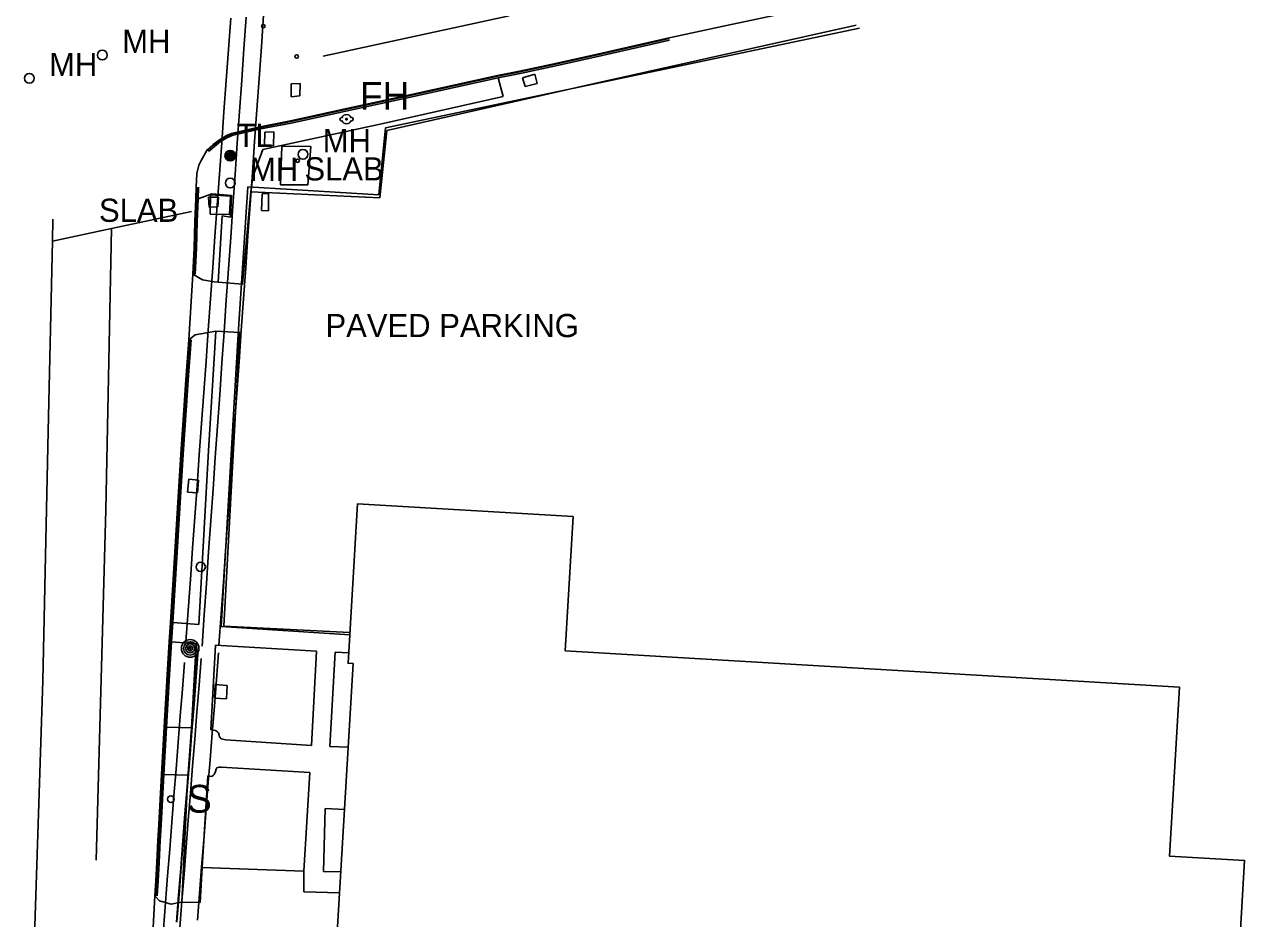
# Model space of a CAD drawing. Extents: x 368532 to 392481, y 10654822 to 10676899.
# Drawn here: x 389114.6 to 389377.7, y 10658270.9 to 10658463.8 of the extents above; entities that cross this region are included whole.
import ezdxf

# ---------------------------------------------------------------- set-up
doc = ezdxf.new("R2010")
doc.units = 0
for name, color, linetype in [('p_Catenary', 7, 'Continuous'), ('p_dtm sidewalk', 7, 'Continuous'), ('p_dtm slab', 7, 'Continuous'), ('p_road - paved curb', 7, 'Continuous'), ('p_road general road feature', 7, 'Continuous'), ('p_road paint stripe', 7, 'Continuous'), ('p_structure building', 7, 'Continuous'), ('p_structure fence', 7, 'Continuous'), ('p_structure sign', 7, 'Continuous'), ('p_structure unidentified', 7, 'Continuous'), ('p_utility general pole', 7, 'Continuous'), ('p_utility guy anchor', 7, 'Continuous'), ('p_utility_fire_hydrant', 7, 'Continuous'), ('p_utility_manhole', 7, 'Continuous')]:
    doc.layers.add(name, color=color, linetype=linetype)

msp = doc.modelspace()

# ---------------------------------------------------------------- linework, layer by layer
at = {"layer": 'p_Catenary'}
for points in [[(389156.53, 10658329.84), (389157.02, 10658336.63), (389157.5, 10658343.43), (389157.98, 10658350.22), (389158.46, 10658357.02), (389158.94, 10658363.81), (389159.42, 10658370.61), (389159.91, 10658377.4), (389160.39, 10658384.19), (389160.87, 10658390.99), (389161.35, 10658397.78), (389161.83, 10658404.58), (389162.32, 10658411.37), (389162.8, 10658418.17), (389163.28, 10658424.96), (389163.76, 10658431.76), (389164.24, 10658438.55), (389164.73, 10658445.35), (389165.21, 10658452.14), (389165.69, 10658458.94), (389166.17, 10658465.73)], [(389149.41, 10658330.61), (389149.89, 10658337.33), (389150.38, 10658344.06), (389150.86, 10658350.78), (389151.34, 10658357.51), (389151.83, 10658364.23), (389152.31, 10658370.96), (389152.79, 10658377.69), (389153.28, 10658384.41), (389153.76, 10658391.14), (389154.24, 10658397.86), (389154.72, 10658404.59), (389155.21, 10658411.31), (389155.69, 10658418.04), (389156.17, 10658424.76), (389156.66, 10658431.49), (389157.14, 10658438.22), (389157.62, 10658444.94), (389158.11, 10658451.67), (389158.59, 10658458.39), (389159.07, 10658465.12)], [(389152.9, 10658329.64), (389153.37, 10658336.42), (389153.85, 10658343.21), (389154.32, 10658349.99), (389154.8, 10658356.77), (389155.27, 10658363.56), (389155.75, 10658370.34), (389156.22, 10658377.12), (389156.7, 10658383.91), (389157.17, 10658390.69), (389157.65, 10658397.47), (389158.12, 10658404.26), (389158.6, 10658411.04), (389159.08, 10658417.82), (389159.55, 10658424.61), (389160.03, 10658431.39), (389160.5, 10658438.17), (389160.98, 10658444.96), (389161.45, 10658451.74), (389161.93, 10658458.52), (389162.4, 10658465.31)], [(389152.09, 10658328.87), (389151.63, 10658323.01), (389151.17, 10658317.15), (389150.71, 10658311.29), (389150.25, 10658305.43), (389149.78, 10658299.56), (389149.32, 10658293.7), (389148.86, 10658287.84), (389148.4, 10658281.98), (389147.94, 10658276.12), (389147.48, 10658270.25)], [(389151.94, 10658328.51), (389151.48, 10658322.67), (389151.03, 10658316.84), (389150.57, 10658311), (389150.12, 10658305.16), (389149.66, 10658299.32), (389149.2, 10658293.48), (389148.75, 10658287.64), (389148.29, 10658281.8), (389147.84, 10658275.96), (389147.38, 10658270.12)], [(389152.72, 10658327.02), (389152.26, 10658321.21), (389151.79, 10658315.39), (389151.33, 10658309.58), (389150.87, 10658303.76), (389150.4, 10658297.94), (389149.94, 10658292.13), (389149.47, 10658286.31), (389149.01, 10658280.5), (389148.55, 10658274.68), (389148.08, 10658268.87)], [(389156.46, 10658328.22), (389156.01, 10658322.45), (389155.55, 10658316.69), (389155.09, 10658310.92), (389154.64, 10658305.15), (389154.18, 10658299.38), (389153.73, 10658293.61), (389153.27, 10658287.84), (389152.81, 10658282.07), (389152.36, 10658276.3), (389151.9, 10658270.53)], [(389149.12, 10658326.11), (389148.67, 10658320.36), (389148.21, 10658314.6), (389147.76, 10658308.85), (389147.3, 10658303.1), (389146.85, 10658297.34), (389146.39, 10658291.59), (389145.94, 10658285.84), (389145.48, 10658280.08), (389145.03, 10658274.33), (389144.57, 10658268.58)]]:
    msp.add_lwpolyline(points, dxfattribs=at)
at = {"layer": 'p_dtm sidewalk'}
for p, q in [((389217.82, 10658448.25), (389216.74, 10658452.29)), ((389191.92, 10658442.38), (389217.82, 10658448.25)), ((389166.01, 10658436.8), (389191.92, 10658442.38)), ((389163.83, 10658430.92), (389166.01, 10658436.8)), ((389163.42, 10658427.64), (389163.83, 10658430.92)), ((389154.99, 10658427.23), (389152.07, 10658426.17)), ((389159.23, 10658426.84), (389154.99, 10658427.23)), ((389159.05, 10658422.19), (389159.23, 10658426.84)), ((389156.37, 10658408.19), (389157.25, 10658422.51)), ((389157.25, 10658422.51), (389159.05, 10658422.19)), ((389154.26, 10658371.79), (389155.85, 10658397.63)), ((389152.21, 10658334.36), (389154.26, 10658371.79)), ((389146.58, 10658334.76), (389152.21, 10658334.36)), ((389151.66, 10658330.18), (389146.33, 10658330.57)), ((389150.6, 10658312.04), (389151.66, 10658330.18)), ((389154.81, 10658311.58), (389155.8, 10658329.84)), ((389155.8, 10658329.84), (389177.56, 10658328.57)), ((389177.56, 10658328.57), (389176.49, 10658308.26)), ((389181.61, 10658328.37), (389180.46, 10658308)), ((389181.61, 10658328.37), (389184.52, 10658328.21)), ((389145.25, 10658312.19), (389150.6, 10658312.04)), ((389155.83, 10658311.5), (389154.81, 10658311.58)), ((389156.24, 10658311.19), (389155.83, 10658311.5)), ((389156.48, 10658310.94), (389156.24, 10658311.19)), ((389156.62, 10658310.44), (389156.48, 10658310.94)), ((389156.69, 10658310.07), (389156.62, 10658310.44)), ((389157.02, 10658309.66), (389156.69, 10658310.07)), ((389158.01, 10658309.43), (389157.02, 10658309.66)), ((389176.49, 10658308.26), (389158.01, 10658309.43)), ((389180.46, 10658308), (389184.4, 10658307.84)), ((389155.49, 10658301.97), (389155.82, 10658302.59)), ((389155.82, 10658302.59), (389155.92, 10658303.12)), ((389155.92, 10658303.12), (389156.12, 10658303.43)), ((389156.12, 10658303.43), (389156.58, 10658303.55)), ((389156.58, 10658303.55), (389157.02, 10658303.53)), ((389157.02, 10658303.53), (389176.11, 10658302.38)), ((389149.83, 10658301.86), (389144.67, 10658301.97)), ((389148.53, 10658274.44), (389149.83, 10658301.86)), ((389152.93, 10658281.92), (389154.14, 10658301.7)), ((389154.14, 10658301.7), (389154.93, 10658301.56)), ((389154.93, 10658301.56), (389155.31, 10658301.74)), ((389155.31, 10658301.74), (389155.49, 10658301.97)), ((389176.11, 10658302.38), (389174.81, 10658281.11)), ((389179.11, 10658281.02), (389179.46, 10658294.65)), ((389179.46, 10658294.65), (389183.61, 10658294.44)), ((389179.11, 10658281.02), (389182.81, 10658280.97))]:
    msp.add_line(p, q, dxfattribs=at)
at = {"layer": 'p_dtm slab'}
for p, q in [((389169.83, 10658429.2), (389170.11, 10658437.54)), ((389170.11, 10658437.54), (389176.37, 10658437.46)), ((389176.37, 10658437.46), (389175.68, 10658429.14)), ((389175.68, 10658429.14), (389169.83, 10658429.2)), ((389154.63, 10658422.88), (389154.69, 10658427.03)), ((389154.69, 10658427.03), (389159.04, 10658426.74)), ((389159.04, 10658426.74), (389158.82, 10658422.79)), ((389158.82, 10658422.79), (389154.63, 10658422.88))]:
    msp.add_line(p, q, dxfattribs=at)
at = {"layer": 'p_road - paved curb'}
for p, q in [((389265.93, 10658463.55), (389294.55, 10658469.63)), ((389253.59, 10658460.9), (389265.93, 10658463.55)), ((389248.88, 10658459.79), (389253.59, 10658460.9)), ((389248.91, 10658459.64), (389253.62, 10658460.75)), ((389248.99, 10658459.3), (389253.7, 10658460.41)), ((389237.49, 10658457.19), (389248.88, 10658459.79)), ((389237.52, 10658457.04), (389248.91, 10658459.64)), ((389237.6, 10658456.7), (389248.99, 10658459.3)), ((389221.37, 10658453.68), (389228.07, 10658455.15)), ((389228.07, 10658455.15), (389237.49, 10658457.19)), ((389228.1, 10658455), (389237.52, 10658457.04)), ((389228.18, 10658454.66), (389237.6, 10658456.7)), ((389198.36, 10658448.75), (389216.63, 10658452.78)), ((389198.39, 10658448.6), (389216.66, 10658452.63)), ((389216.63, 10658452.78), (389221.37, 10658453.68)), ((389216.66, 10658452.63), (389221.4, 10658453.53)), ((389216.74, 10658452.29), (389221.47, 10658453.19)), ((389221.4, 10658453.53), (389228.1, 10658455)), ((389221.47, 10658453.19), (389228.18, 10658454.66)), ((389198.47, 10658448.26), (389216.74, 10658452.29)), ((389183.76, 10658445.58), (389198.36, 10658448.75)), ((389183.79, 10658445.43), (389198.39, 10658448.6)), ((389183.87, 10658445.09), (389198.47, 10658448.26)), ((389172, 10658443), (389183.76, 10658445.58)), ((389172.03, 10658442.85), (389183.79, 10658445.43)), ((389172.1, 10658442.51), (389183.87, 10658445.09)), ((389165.45, 10658441.72), (389172, 10658443)), ((389165.48, 10658441.57), (389172.03, 10658442.85)), ((389165.55, 10658441.23), (389172.1, 10658442.51)), ((389156.63, 10658438.91), (389158.18, 10658439.83)), ((389156.71, 10658438.79), (389158.25, 10658439.7)), ((389156.91, 10658438.5), (389158.41, 10658439.38)), ((389158.18, 10658439.83), (389159.22, 10658440.27)), ((389158.25, 10658439.7), (389159.27, 10658440.13)), ((389158.41, 10658439.38), (389159.38, 10658439.79)), ((389159.22, 10658440.27), (389161.97, 10658440.92)), ((389159.27, 10658440.13), (389162, 10658440.77)), ((389159.38, 10658439.79), (389162.08, 10658440.43)), ((389161.97, 10658440.92), (389165.45, 10658441.72)), ((389162, 10658440.77), (389165.48, 10658441.57)), ((389162.08, 10658440.43), (389165.55, 10658441.23)), ((389152.67, 10658434.28), (389153.97, 10658436.71)), ((389153.97, 10658436.71), (389155.28, 10658437.85)), ((389154.07, 10658436.6), (389155.38, 10658437.73)), ((389154.3, 10658436.33), (389155.6, 10658437.46)), ((389155.28, 10658437.85), (389156.63, 10658438.91)), ((389155.38, 10658437.73), (389156.71, 10658438.79)), ((389155.6, 10658437.46), (389156.91, 10658438.5)), ((389152.23, 10658433.44), (389152.67, 10658434.28)), ((389151.65, 10658428.68), (389151.8, 10658431.65)), ((389151.8, 10658431.65), (389152.23, 10658433.44)), ((389151.35, 10658421.24), (389151.57, 10658426.19)), ((389151.5, 10658421.23), (389151.72, 10658426.18)), ((389151.57, 10658426.19), (389151.65, 10658428.68)), ((389151.72, 10658426.18), (389151.8, 10658428.68)), ((389151.85, 10658421.22), (389152.07, 10658426.17)), ((389152.07, 10658426.17), (389152.15, 10658428.66)), ((389151.17, 10658415.54), (389151.35, 10658421.24)), ((389151.32, 10658415.53), (389151.5, 10658421.23)), ((389151.67, 10658415.52), (389151.85, 10658421.22)), ((389150.88, 10658409.92), (389151.17, 10658415.54)), ((389151.03, 10658409.91), (389151.32, 10658415.53)), ((389151.38, 10658409.89), (389151.67, 10658415.52)), ((389150.04, 10658395.76), (389150.88, 10658409.92)), ((389149.41, 10658387.13), (389150.04, 10658395.76)), ((389149.56, 10658387.12), (389150.19, 10658395.75)), ((389149.91, 10658387.1), (389150.54, 10658395.72)), ((389149.05, 10658381.63), (389149.41, 10658387.13)), ((389149.2, 10658381.62), (389149.56, 10658387.12)), ((389149.55, 10658381.6), (389149.91, 10658387.1)), ((389148.36, 10658371.07), (389149.05, 10658381.63)), ((389148.51, 10658371.06), (389149.2, 10658381.62)), ((389148.86, 10658371.04), (389149.55, 10658381.6)), ((389147.64, 10658359.51), (389148.36, 10658371.07)), ((389147.79, 10658359.5), (389148.51, 10658371.06)), ((389148.14, 10658359.48), (389148.86, 10658371.04)), ((389147.03, 10658349.94), (389147.64, 10658359.51)), ((389147.18, 10658349.93), (389147.79, 10658359.5)), ((389147.53, 10658349.91), (389148.14, 10658359.48)), ((389146.08, 10658334.79), (389147.03, 10658349.94)), ((389146.23, 10658334.78), (389147.18, 10658349.93)), ((389146.58, 10658334.76), (389147.53, 10658349.91)), ((389145.83, 10658330.6), (389146.08, 10658334.79)), ((389145.98, 10658330.59), (389146.23, 10658334.78)), ((389146.33, 10658330.57), (389146.58, 10658334.76)), ((389145.41, 10658323.5), (389145.83, 10658330.6)), ((389145.56, 10658323.49), (389145.98, 10658330.59)), ((389145.91, 10658323.47), (389146.33, 10658330.57)), ((389144.75, 10658312.22), (389145.41, 10658323.5)), ((389144.9, 10658312.21), (389145.56, 10658323.49)), ((389145.25, 10658312.19), (389145.91, 10658323.47)), ((389144.17, 10658302), (389144.75, 10658312.22)), ((389144.32, 10658301.99), (389144.9, 10658312.21)), ((389144.67, 10658301.97), (389145.25, 10658312.19)), ((389143.86, 10658296.58), (389144.17, 10658302)), ((389144.01, 10658296.57), (389144.32, 10658301.99)), ((389144.36, 10658296.55), (389144.67, 10658301.97)), ((389143.57, 10658291.16), (389143.86, 10658296.58)), ((389143.72, 10658291.15), (389144.01, 10658296.57)), ((389144.07, 10658291.13), (389144.36, 10658296.55)), ((389143.39, 10658287.76), (389143.57, 10658291.16)), ((389143.54, 10658287.75), (389143.72, 10658291.15)), ((389143.89, 10658287.73), (389144.07, 10658291.13)), ((389143.13, 10658283.05), (389143.39, 10658287.76)), ((389143.28, 10658283.04), (389143.54, 10658287.75)), ((389143.63, 10658283.02), (389143.89, 10658287.73)), ((389142.91, 10658279.07), (389143.13, 10658283.05)), ((389143.06, 10658279.06), (389143.28, 10658283.04)), ((389143.41, 10658279.04), (389143.63, 10658283.02)), ((389142.73, 10658275.83), (389142.91, 10658279.07)), ((389142.88, 10658275.82), (389143.06, 10658279.06)), ((389143.23, 10658275.8), (389143.41, 10658279.04)), ((389142.73, 10658275.83), (389141.43, 10658252.48))]:
    msp.add_line(p, q, dxfattribs=at)
at = {"layer": 'p_road general road feature'}
for p, q in [((389237.53, 10658451.04), (389293.93, 10658463.65)), ((389192.76, 10658440.87), (389237.53, 10658451.04)), ((389191.2, 10658426.34), (389192.76, 10658440.87)), ((389161.64, 10658407.74), (389163.42, 10658427.64)), ((389163.42, 10658427.64), (389191.2, 10658426.34)), ((389150.88, 10658409.92), (389152.97, 10658408.68)), ((389152.97, 10658408.68), (389155.54, 10658408.26)), ((389155.54, 10658408.26), (389156.37, 10658408.19)), ((389156.37, 10658408.19), (389161.64, 10658407.74)), ((389151.45, 10658396.83), (389155.85, 10658397.63)), ((389155.85, 10658397.63), (389155.89, 10658397.63)), ((389155.89, 10658397.63), (389161.04, 10658397.31)), ((389161.04, 10658397.31), (389157.62, 10658333.97)), ((389150.04, 10658395.76), (389151.45, 10658396.83)), ((389157.62, 10658333.97), (389184.78, 10658332.58)), ((389152.47, 10658274.35), (389152.93, 10658281.92)), ((389152.93, 10658281.92), (389174.81, 10658281.11)), ((389174.81, 10658281.11), (389174.84, 10658276.63)), ((389174.84, 10658276.63), (389182.54, 10658276.45)), ((389142.73, 10658275.83), (389143.74, 10658274.74)), ((389143.74, 10658274.74), (389146.22, 10658274.01)), ((389146.22, 10658274.01), (389148.31, 10658274.44)), ((389148.31, 10658274.44), (389148.53, 10658274.44)), ((389148.53, 10658274.44), (389152.47, 10658274.35))]:
    msp.add_line(p, q, dxfattribs=at)
at = {"layer": 'p_road paint stripe'}
for p, q in [((389219.14, 10658465.63), (389179.03, 10658456.9)), ((389120.71, 10658421.76), (389120.64, 10658416.99)), ((389150.65, 10658423.43), (389133.4, 10658419.76)), ((389133.4, 10658419.76), (389120.64, 10658416.99)), ((389133.4, 10658419.76), (389132.19, 10658359.1)), ((389120.64, 10658416.99), (389119.69, 10658376.02)), ((389119.69, 10658376.02), (389118.54, 10658322.21)), ((389132.19, 10658359.1), (389130.06, 10658283.49)), ((389116, 10658243.42), (389118.54, 10658322.21))]:
    msp.add_line(p, q, dxfattribs=at)
at = {"layer": 'p_structure building'}
msp.add_lwpolyline([(389231.16, 10658328.64), (389363.62, 10658320.78), (389361.46, 10658284.36), (389377.66, 10658283.4), (389375.52, 10658247.29), (389359.41, 10658248.24), (389359.09, 10658242.87), (389226.03, 10658250.77), (389222.51, 10658191.5), (389177.66, 10658194.16), (389185.48, 10658325.9), (389184.38, 10658325.97), (389186.42, 10658360.38), (389232.88, 10658357.62)], close=True, dxfattribs=at)
at = {"layer": 'p_structure fence'}
for p, q in [((389294.66, 10658462.97), (389192.45, 10658441.5)), ((389192.45, 10658441.5), (389190.99, 10658426.99)), ((389162.76, 10658428.75), (389160.69, 10658396.94)), ((389190.99, 10658426.99), (389162.76, 10658428.75)), ((389160.69, 10658396.94), (389157.04, 10658333.92)), ((389157.04, 10658333.92), (389184.75, 10658332.08))]:
    msp.add_line(p, q, dxfattribs=at)
at = {"layer": 'p_structure sign'}
msp.add_circle((389146.18, 10658296.63), 0.713, dxfattribs=at)
at = {"layer": 'p_structure unidentified'}
for p, q in [((389221.98, 10658452.27), (389224.66, 10658453.02)), ((389224.66, 10658453.02), (389225.13, 10658451.05)), ((389174.04, 10658451.03), (389172.09, 10658450.99)), ((389172.09, 10658450.99), (389172.13, 10658448.15)), ((389173.97, 10658448.34), (389174.04, 10658451.03)), ((389222.57, 10658450.37), (389221.98, 10658452.27)), ((389225.13, 10658451.05), (389222.57, 10658450.37)), ((389172.13, 10658448.15), (389173.97, 10658448.34)), ((389166.39, 10658437.75), (389166.46, 10658440.55)), ((389166.46, 10658440.55), (389168.34, 10658440.61)), ((389168.34, 10658440.61), (389168.28, 10658437.6)), ((389168.28, 10658437.6), (389166.39, 10658437.75)), ((389154.4, 10658424.35), (389154.26, 10658426.52)), ((389154.26, 10658426.52), (389156.43, 10658426.51)), ((389156.43, 10658426.51), (389156.27, 10658424.4)), ((389165.71, 10658423.64), (389165.88, 10658427.25)), ((389165.88, 10658427.25), (389167.21, 10658427.33)), ((389167.21, 10658427.33), (389167.26, 10658423.57)), ((389156.27, 10658424.4), (389154.4, 10658424.35)), ((389167.26, 10658423.57), (389165.71, 10658423.64)), ((389149.79, 10658362.88), (389150.08, 10658365.67)), ((389150.08, 10658365.67), (389152.13, 10658365.49)), ((389152.13, 10658365.49), (389151.89, 10658362.75)), ((389151.89, 10658362.75), (389149.79, 10658362.88)), ((389155.59, 10658318.44), (389155.7, 10658321.39)), ((389155.7, 10658321.39), (389158.3, 10658321.15)), ((389158.3, 10658321.15), (389158.15, 10658318.33)), ((389158.15, 10658318.33), (389155.59, 10658318.44))]:
    msp.add_line(p, q, dxfattribs=at)
for centre in [(389166.1, 10658463.41), (389173.3, 10658456.85), (389173.51, 10658434.37)]:
    msp.add_circle(centre, 0.375, dxfattribs=at)
at = {"layer": 'p_utility general pole'}
for centre, radius in [((389158.98, 10658435.46), 1.14), ((389158.98, 10658435.46), 0.865), ((389158.98, 10658435.46), 0.584), ((389158.98, 10658435.46), 0.323), ((389158.98, 10658435.46), 0.115), ((389150.34, 10658329.17), 1.9), ((389150.34, 10658329.17), 1.44), ((389150.34, 10658329.17), 0.973), ((389150.34, 10658329.17), 0.539), ((389150.34, 10658329.17), 0.192)]:
    msp.add_circle(centre, radius, dxfattribs=at)
at = {"layer": 'p_utility guy anchor'}
msp.add_circle((389152.61, 10658346.75), 1, dxfattribs=at)
at = {"layer": 'p_utility_fire_hydrant'}
msp.add_circle((389184.04, 10658443.34), 0.171, dxfattribs=at)
for centre, radius, start, end in [((389183.04, 10658443.34), 0.404, 74.8142, 280.1755), ((389184.04, 10658443.34), 1, 22.2367, 157.249), ((389184.04, 10658443.34), 1, 202.2906, 337.9941), ((389185.04, 10658443.34), 0.408, 257.9052, 102.0948)]:
    msp.add_arc(centre, radius, start, end, dxfattribs=at)
at = {"layer": 'p_utility_manhole'}
for centre in [(389131.41, 10658457.16), (389115.65, 10658452.16), (389174.64, 10658435.74), (389158.97, 10658429.56)]:
    msp.add_circle(centre, 1.05, dxfattribs=at)

# ---------------------------------------------------------------- texts
at = {"layer": 'p_dtm slab'}
for p in [(389173.11, 10658430.12), (389128.82, 10658421.19)]:
    msp.add_text(' SLAB', height=5, dxfattribs=at).set_placement(p)
at = {"layer": 'p_road general road feature'}
msp.add_text(' PAVED PARKING', height=5, dxfattribs=at).set_placement((389177.65, 10658396.32))
at = {"layer": 'p_structure sign'}
msp.add_text('S', height=6, dxfattribs=at).set_placement((389149.64, 10658293.74))
at = {"layer": 'p_utility general pole'}
msp.add_text('TL', height=5, dxfattribs=at).set_placement((389160.36, 10658437.35))
at = {"layer": 'p_utility_fire_hydrant'}
msp.add_text('FH', height=6, dxfattribs=at).set_placement((389186.93, 10658445.39))
at = {"layer": 'p_utility_manhole'}
for p in [(389135.68, 10658457.62), (389119.92, 10658452.62), (389178.91, 10658436.2), (389163.24, 10658430.03)]:
    msp.add_text('MH', height=5, dxfattribs=at).set_placement(p)

doc.saveas('drawing.dxf')
